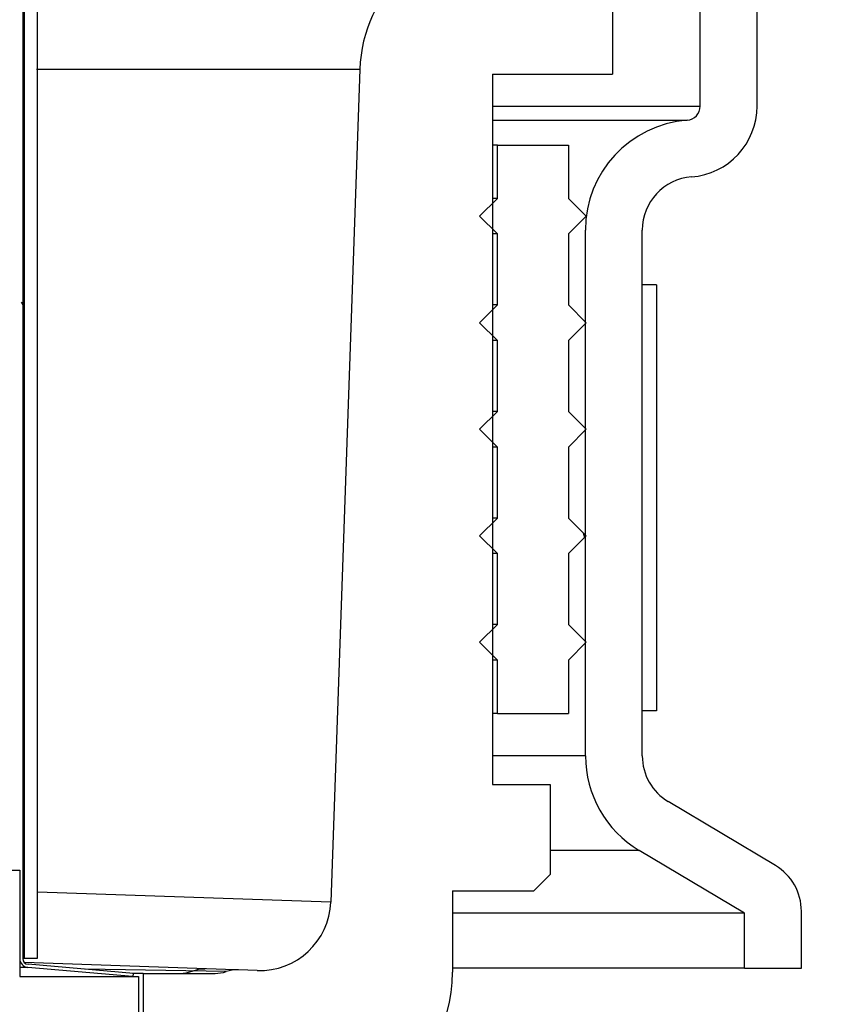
# Model space of a CAD drawing. Extents: x -169 to 7270, y -140 to 2984.
# Tile 321 of 656: x 1605.77 to 1607.19, y 971.93 to 973.66. Entities that reach past the tile are written whole.
import ezdxf

# ---------------------------------------------------------------- set-up
doc = ezdxf.new("R2010")
doc.units = 0
doc.header["$MEASUREMENT"] = 0
doc.header["$PDSIZE"] = 1
doc.layers.get('DEFPOINTS').update_dxf_attribs({"linetype": 'CONTINUOUS'})
doc.layers.add('DIM', color=3, linetype='CONTINUOUS')
doc.layers.add('SPILL-BUCKET', color=1, linetype='CONTINUOUS')
doc.styles.add('SIMPLEX', font='simplex')
doc.dimstyles.new('DIM64', dxfattribs={"dimscale": 64, "dimtxt": 0.09375, "dimasz": 0.09375, "dimexe": 0.0625, "dimexo": 0.0625, "dimgap": 0.046875, "dimtad": 1, "dimdec": 4, "dimzin": 3, "dimdsep": 46, "dimlunit": 4, "dimtxsty": 'SIMPLEX', "dimcen": 0, "dimclrd": 256, "dimclre": 256, "dimclrt": 256, "dimadec": 0, "dimazin": 0, "dimtfac": 1, "dimtdec": 4, "dimtmove": 0, "dimatfit": 3, "dimfxl": 1, "dimfrac": 2, "dimtolj": 1, "dimtzin": 0, "dimarcsym": 0})

# ---------------------------------------------------------------- blocks, each defined once
blk = doc.blocks.new('*D113')
at = {"layer": 'DEFPOINTS', "color": 0, "transparency": 16777216}
for p in [(1368.5472, 978.296), (2031.7725, 978.0147), (1368.5472, 700.5233)]:
    blk.add_point(p, dxfattribs=at)
at = {"layer": 'DIM', "lineweight": -2, "transparency": 16777216}
for p, q in [((1368.5472, 974.296), (1368.5472, 696.5233)), ((2031.7725, 974.0147), (2031.7725, 696.5233)), ((2025.7725, 700.5233), (1374.5472, 700.5233))]:
    blk.add_line(p, q, dxfattribs=at)
at = {"layer": 'DIM', "transparency": 16777216}
for points in [[(1374.5472, 701.5233), (1374.5472, 699.5233), (1368.5472, 700.5233)], [(2025.7725, 701.5233), (2025.7725, 699.5233), (2031.7725, 700.5233)]]:
    blk.add_solid(points, dxfattribs=at)
at = {"layer": 'DIM', "transparency": 16777216, "insert": (1700.1599, 708.0947), "char_height": 6, "attachment_point": 5, "style": 'SIMPLEX'}
blk.add_mtext('\\A1;55\'-3 1/4" (F.V. TANK SLAB)', dxfattribs=at)

msp = doc.modelspace()

# ---------------------------------------------------------------- linework, layer by layer
at = {"layer": 'SPILL-BUCKET', "color": 7, "linetype": 'Continuous'}
for p, q in [((1605.7817, 974.28529), (1605.7817, 972.01185)), ((1605.80469, 974.28529), (1605.80469, 972.01185)), ((1605.77921, 974.28113), (1605.77921, 972.01185)), ((1605.80349, 973.57613), (1606.37185, 973.57613)), ((1606.61151, 973.4425), (1606.60513, 973.4425)), ((1606.61364, 973.4425), (1606.61151, 973.4425)), ((1606.61364, 973.4425), (1606.73855, 973.4425)), ((1606.61364, 973.34881), (1606.61364, 973.4425)), ((1606.73855, 973.4425), (1606.73855, 973.34881)), ((1606.58241, 973.31758), (1606.61364, 973.34881)), ((1606.61151, 973.34881), (1606.60513, 973.34881)), ((1606.61364, 973.34881), (1606.61151, 973.34881)), ((1606.73855, 973.34881), (1606.76978, 973.31758)), ((1606.61364, 973.28635), (1606.58241, 973.31758)), ((1606.76978, 973.31758), (1606.73855, 973.28635)), ((1606.61151, 973.28635), (1606.60513, 973.28635)), ((1606.61364, 973.28635), (1606.61151, 973.28635)), ((1606.61364, 973.16144), (1606.61364, 973.28635)), ((1606.73855, 973.28635), (1606.73855, 973.16144)), ((1606.89344, 973.1971), (1606.86846, 973.1971)), ((1606.86846, 972.44761), (1606.86846, 973.1971)), ((1606.89344, 973.1971), (1606.89344, 972.44761)), ((1605.77651, 973.16616), (1605.77921, 973.16148)), ((1606.58241, 973.13021), (1606.61364, 973.16144)), ((1606.61151, 973.16144), (1606.60513, 973.16144)), ((1606.61364, 973.16144), (1606.61151, 973.16144)), ((1606.73855, 973.16144), (1606.76978, 973.13021)), ((1606.61364, 973.09898), (1606.58241, 973.13021)), ((1606.76978, 973.13021), (1606.73855, 973.09898)), ((1606.61151, 973.09898), (1606.60513, 973.09898)), ((1606.61364, 973.09898), (1606.61151, 973.09898)), ((1606.61364, 972.97407), (1606.61364, 973.09898)), ((1606.73855, 973.09898), (1606.73855, 972.97407)), ((1606.58241, 972.94284), (1606.61364, 972.97407)), ((1606.61151, 972.97407), (1606.60513, 972.97407)), ((1606.61364, 972.97407), (1606.61151, 972.97407)), ((1606.73855, 972.97407), (1606.76978, 972.94284)), ((1606.61364, 972.91161), (1606.58241, 972.94284)), ((1606.76978, 972.94284), (1606.73855, 972.91161)), ((1606.61151, 972.91161), (1606.60513, 972.91161)), ((1606.61364, 972.91161), (1606.61151, 972.91161)), ((1606.61364, 972.7867), (1606.61364, 972.91161)), ((1606.73855, 972.91161), (1606.73855, 972.7867)), ((1606.58241, 972.75547), (1606.61364, 972.7867)), ((1606.61151, 972.7867), (1606.60513, 972.7867)), ((1606.61364, 972.7867), (1606.61151, 972.7867)), ((1606.73855, 972.7867), (1606.76978, 972.75547)), ((1606.76431, 972.76093), (1606.76662, 972.75231)), ((1606.61364, 972.72424), (1606.58241, 972.75547)), ((1606.76978, 972.75547), (1606.73855, 972.72424)), ((1606.61151, 972.72424), (1606.60513, 972.72424)), ((1606.61364, 972.72424), (1606.61151, 972.72424)), ((1606.61364, 972.59932), (1606.61364, 972.72424)), ((1606.73855, 972.72424), (1606.73855, 972.59932)), ((1606.58241, 972.56809), (1606.61364, 972.59932)), ((1606.61151, 972.59932), (1606.60513, 972.59932)), ((1606.61364, 972.59932), (1606.61151, 972.59932)), ((1606.73855, 972.59932), (1606.76978, 972.56809)), ((1606.61364, 972.53687), (1606.58241, 972.56809)), ((1606.76978, 972.56809), (1606.73855, 972.53687)), ((1606.61151, 972.53687), (1606.60513, 972.53687)), ((1606.61364, 972.53687), (1606.61151, 972.53687)), ((1606.61364, 972.44318), (1606.61364, 972.53687)), ((1606.73855, 972.53687), (1606.73855, 972.44318)), ((1606.89344, 972.44761), (1606.86846, 972.44761)), ((1606.61151, 972.44318), (1606.60513, 972.44318)), ((1606.61364, 972.44318), (1606.61151, 972.44318)), ((1606.61364, 972.44318), (1606.73855, 972.44318)), ((1605.78443, 971.99642), (1605.7742, 971.99642)), ((1605.78108, 972.01185), (1605.7792, 972.01185)), ((1605.7817, 972.01185), (1605.78108, 972.01185)), ((1605.80469, 972.01185), (1605.7817, 972.01185)), ((1605.78785, 971.99642), (1605.78443, 971.99642)), ((1605.97195, 971.98031), (1605.78785, 971.99642)), ((1605.97357, 971.98569), (1605.78833, 972.00189)), ((1605.97195, 971.98031), (1605.9731, 971.98031)), ((1605.9731, 971.98031), (1605.97357, 971.98569))]:
    msp.add_line(p, q, dxfattribs=at)
at = {"layer": 'SPILL-BUCKET', "color": 1, "linetype": 'Continuous'}
for p, q in [((1606.97027, 973.5112), (1606.97027, 973.79226)), ((1607.0702, 973.5112), (1607.0702, 973.79226)), ((1606.60514, 973.56741), (1606.60514, 972.31827)), ((1606.76853, 972.36842), (1606.76853, 973.29325)), ((1606.86846, 972.36842), (1606.86846, 973.29325)), ((1606.60514, 972.31827), (1606.7067, 972.31827)), ((1606.7067, 972.31827), (1606.7067, 972.15997)), ((1607.10258, 972.17556), (1606.91415, 972.28796)), ((1607.04834, 972.09156), (1606.86296, 972.20214)), ((1605.25456, 972.16749), (1605.77421, 972.16749)), ((1605.77421, 972.16749), (1605.77421, 971.98031)), ((1606.7067, 972.15997), (1606.67762, 972.13089)), ((1606.53494, 972.13089), (1606.67762, 972.13089)), ((1606.53494, 972.13089), (1606.53494, 971.98774)), ((1607.04834, 971.9948), (1607.04834, 972.09156)), ((1607.14827, 971.9948), (1607.14827, 972.0951)), ((1605.77421, 972.00794), (1605.77421, 971.98031)), ((1605.77421, 971.98031), (1605.98282, 971.98031)), ((1605.98282, 971.98031), (1605.98282, 971.79844)), ((1607.04834, 971.9948), (1607.14827, 971.9948))]:
    msp.add_line(p, q, dxfattribs=at)
at = {"layer": 'SPILL-BUCKET', "linetype": 'Continuous'}
for p, q in [((1606.816, 973.68742), (1606.816, 973.56741)), ((1606.37185, 973.57613), (1606.3207, 972.11134)), ((1606.60514, 973.56741), (1606.816, 973.56741)), ((1606.60529, 973.5112), (1606.7014, 973.5112)), ((1606.7014, 973.5112), (1606.78313, 973.5112)), ((1606.78313, 973.5112), (1606.85028, 973.5112)), ((1606.85028, 973.5112), (1606.90267, 973.5112)), ((1606.90267, 973.5112), (1606.94019, 973.5112)), ((1606.94019, 973.5112), (1606.96274, 973.5112)), ((1606.96274, 973.5112), (1606.97027, 973.5112)), ((1606.60522, 973.48629), (1606.69532, 973.48629)), ((1606.69532, 973.48629), (1606.77191, 973.48629)), ((1606.77191, 973.48629), (1606.83483, 973.48629)), ((1606.83483, 973.48629), (1606.88391, 973.48629)), ((1606.88391, 973.48629), (1606.91905, 973.48629)), ((1606.91905, 973.48629), (1606.94017, 973.48629)), ((1606.94017, 973.48629), (1606.94721, 973.48629)), ((1606.3207, 972.11134), (1605.80504, 972.12893)), ((1606.15266, 971.99221), (1605.7819, 972.00516)), ((1606.1367, 971.98893), (1605.88856, 971.99312)), ((1605.98595, 971.98581), (1605.97217, 971.98581)), ((1605.99056, 971.98581), (1605.98595, 971.98581)), ((1605.99056, 971.98581), (1606.11719, 971.98581)), ((1605.99056, 971.98581), (1605.99056, 971.67352)), ((1606.0555, 971.98581), (1606.06629, 971.98685)), ((1606.06629, 971.98685), (1606.07672, 971.98995)), ((1606.07672, 971.98995), (1606.08822, 971.99322)), ((1606.08822, 971.99322), (1606.10012, 971.99405)), ((1606.15695, 971.99206), (1606.15266, 971.99221)), ((1606.15836, 971.99201), (1606.15695, 971.99206)), ((1606.1915, 971.99086), (1606.15837, 971.99201))]:
    msp.add_line(p, q, dxfattribs=at)
at = {"layer": 'SPILL-BUCKET', "color": 7}
for p, q in [((1606.76853, 972.36842), (1606.60514, 972.36842)), ((1606.86296, 972.20214), (1606.7067, 972.20214)), ((1607.04834, 972.09156), (1606.53494, 972.09156)), ((1607.04834, 971.9948), (1606.53494, 971.9948))]:
    msp.add_line(p, q, dxfattribs=at)
at = {"layer": 'SPILL-BUCKET', "linetype": 'Continuous'}
for centre, radius, start, end in [((1606.62153, 973.56741), 0.24983, 90, 178), ((1606.19586, 972.1157), 0.12491, 268, 358), ((1606.11719, 972.04826), 0.06246, 270, 288.19591), ((1606.15619, 971.9296), 0.06246, 88, 108.19591)]:
    msp.add_arc(centre, radius, start, end, dxfattribs=at)
at = {"layer": 'SPILL-BUCKET', "color": 1, "linetype": 'Continuous'}
for centre, radius, start, end in [((1606.94528, 973.5112), 0.02498, 274.42436, 0), ((1606.94528, 973.5112), 0.12491, 274.42436, 0), ((1606.96215, 973.29325), 0.19362, 94.42436, 180), ((1606.96215, 973.29325), 0.09369, 94.42436, 180), ((1606.96215, 972.36842), 0.19362, 180, 239.18387), ((1606.96215, 972.36842), 0.09369, 180, 239.18387), ((1607.05458, 972.0951), 0.09369, 0, 59.18387), ((1606.28511, 971.98774), 0.24983, 295.94448, 0)]:
    msp.add_arc(centre, radius, start, end, dxfattribs=at)
at = {"layer": 'SPILL-BUCKET', "color": 7, "linetype": 'Continuous'}
for radius in [0.01549, 0.00999]:
    msp.add_arc((1605.7892, 972.01185), radius, 180, 265, dxfattribs=at)

# ---------------------------------------------------------------- dimensions: what is measured, and where the dimension line sits
at = {"layer": 'DIM'}
dim = msp.add_linear_dim(base=(1368.54722, 700.52328), p1=(2031.77254, 978.01471), p2=(1368.54722, 978.29596), angle=180, text='<> (F.V. TANK SLAB)', dimstyle='DIM64', dxfattribs=at)
dim.commit()
dim.dimension.update_dxf_attribs({"geometry": '*D113', "text_midpoint": (1700.15988, 708.09471)})

doc.saveas('drawing.dxf')
